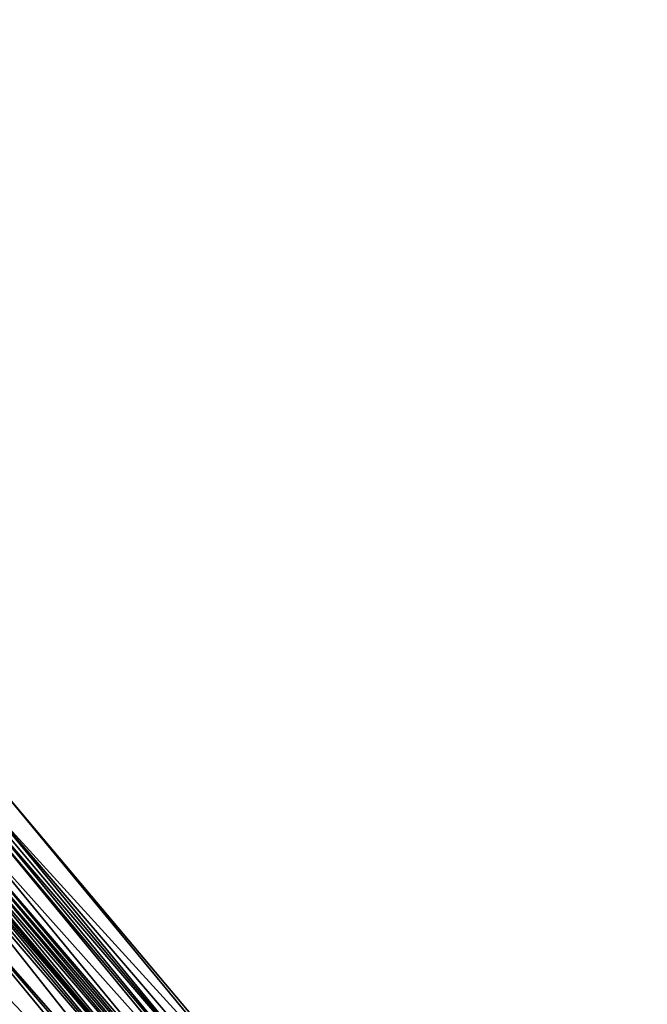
# Model space of a CAD drawing. Header units: feet. Extents: x 2004186 to 2014793, y 836912 to 864902.
# Tile 444 of 656: x 2008250 to 2008280, y 850998 to 851045. Entities that reach past the tile are written whole.
import ezdxf

# ---------------------------------------------------------------- set-up
doc = ezdxf.new("R2010")
doc.units = ezdxf.units.FT
doc.header["$LTSCALE"] = 100
doc.header["$MEASUREMENT"] = 0
doc.layers.add('EP_Travel Lane', color=5, linetype='Continuous', lineweight=40)
doc.layers.add('I-77 SB_MM21-27-Surface-Border', color=7, linetype='Continuous')
doc.layers.add('I-77 SB_MM21-27-Surface-TIN', color=7, linetype='Continuous')

msp = doc.modelspace()

# ---------------------------------------------------------------- linework, layer by layer
at = {"layer": 'EP_Travel Lane'}
msp.add_polyline3d([(2008323.473, 850914.49, 430.585), (2008310.598, 850929.795, 430.681), (2008297.724, 850945.1, 430.762), (2008284.85, 850960.405, 430.842), (2008271.976, 850975.711, 430.907), (2008259.099, 850991.018, 431.01), (2008246.224, 851006.323, 431.104), (2008233.35, 851021.628, 431.176), (2008220.475, 851036.933, 431.236), (2008207.6, 851052.237, 431.304), (2008194.725, 851067.542, 431.367), (2008181.851, 851082.847, 431.413), (2008168.976, 851098.152, 431.498), (2008156.097, 851113.452, 431.577)], dxfattribs=at)
at = {"layer": 'I-77 SB_MM21-27-Surface-Border', "color": 3, "linetype": 'ByBlock', "lineweight": -2}
msp.add_polyline3d([(2008157.964, 851115.024, 431.444), (2008171.607, 851100.367, 431.323), (2008184.486, 851085.066, 431.259), (2008197.519, 851069.894, 431.215), (2008210.245, 851054.464, 431.171), (2008223.43, 851039.421, 431.032), (2008236.309, 851024.12, 430.953), (2008249.035, 851008.69, 430.909), (2008261.914, 850993.389, 430.81), (2008274.949, 850978.213, 430.692), (2008287.364, 850962.521, 430.658), (2008300.238, 850947.216, 430.555), (2008313.265, 850932.04, 430.446), (2008325.681, 850916.348, 430.418)], dxfattribs=at)
at = {"layer": 'I-77 SB_MM21-27-Surface-TIN', "color": 128, "linetype": 'ByBlock', "lineweight": -2}
for points in [[(2008249.035, 851008.69, 430.909), (2008248.27, 851008.046, 430.981), (2008261.762, 850993.26, 430.828)], [(2008249.035, 851008.69, 430.909), (2008261.762, 850993.26, 430.828), (2008261.914, 850993.389, 430.81)], [(2008247.964, 851007.788, 430.991), (2008247.811, 851007.66, 431.004), (2008260.691, 850992.359, 430.911)], [(2008248.117, 851007.917, 430.989), (2008247.964, 851007.788, 430.991), (2008260.997, 850992.616, 430.892)], [(2008247.964, 851007.788, 430.991), (2008260.691, 850992.359, 430.911), (2008260.997, 850992.616, 430.892)], [(2008248.27, 851008.046, 430.981), (2008248.117, 851007.917, 430.989), (2008260.997, 850992.616, 430.892)], [(2008248.27, 851008.046, 430.981), (2008261.303, 850992.874, 430.868), (2008261.762, 850993.26, 430.828)], [(2008248.27, 851008.046, 430.981), (2008260.997, 850992.616, 430.892), (2008261.303, 850992.874, 430.868)], [(2008247.811, 851007.66, 431.004), (2008247.2, 851007.144, 431.063), (2008260.538, 850992.23, 430.923)], [(2008247.811, 851007.66, 431.004), (2008260.538, 850992.23, 430.923), (2008260.691, 850992.359, 430.911)], [(2008246.894, 851006.887, 431.099), (2008246.741, 851006.758, 431.111), (2008259.773, 850991.586, 430.994)], [(2008247.2, 851007.144, 431.063), (2008246.894, 851006.887, 431.099), (2008259.926, 850991.714, 430.977)], [(2008246.894, 851006.887, 431.099), (2008259.773, 850991.586, 430.994), (2008259.926, 850991.714, 430.977)], [(2008247.2, 851007.144, 431.063), (2008259.926, 850991.714, 430.977), (2008260.538, 850992.23, 430.923)], [(2008246.129, 851006.243, 431.109), (2008259.099, 850991.018, 431.01), (2008246.224, 851006.323, 431.104)], [(2008246.282, 851006.371, 431.101), (2008246.224, 851006.323, 431.104), (2008259.161, 850991.07, 431.007)], [(2008259.161, 850991.07, 431.007), (2008246.224, 851006.323, 431.104), (2008259.099, 850991.018, 431.01)], [(2008246.435, 851006.5, 431.11), (2008246.282, 851006.371, 431.101), (2008259.161, 850991.07, 431.007)], [(2008246.588, 851006.629, 431.116), (2008246.435, 851006.5, 431.11), (2008259.467, 850991.328, 431.011)], [(2008246.435, 851006.5, 431.11), (2008259.161, 850991.07, 431.007), (2008259.467, 850991.328, 431.011)], [(2008246.741, 851006.758, 431.111), (2008246.588, 851006.629, 431.116), (2008259.62, 850991.457, 431.006)], [(2008246.588, 851006.629, 431.116), (2008259.467, 850991.328, 431.011), (2008259.62, 850991.457, 431.006)], [(2008246.741, 851006.758, 431.111), (2008259.62, 850991.457, 431.006), (2008259.773, 850991.586, 430.994)], [(2008245.823, 851005.985, 431.129), (2008245.058, 851005.341, 431.148), (2008258.243, 850990.298, 431.037)], [(2008245.976, 851006.114, 431.123), (2008245.823, 851005.985, 431.129), (2008258.855, 850990.813, 431.024)], [(2008245.823, 851005.985, 431.129), (2008258.243, 850990.298, 431.037), (2008258.855, 850990.813, 431.024)], [(2008246.129, 851006.243, 431.109), (2008245.976, 851006.114, 431.123), (2008258.855, 850990.813, 431.024)], [(2008246.129, 851006.243, 431.109), (2008258.855, 850990.813, 431.024), (2008259.099, 850991.018, 431.01)], [(2008245.058, 851005.341, 431.148), (2008243.987, 851004.439, 431.164), (2008257.784, 850989.911, 431.052)], [(2008245.058, 851005.341, 431.148), (2008258.09, 850990.169, 431.043), (2008258.243, 850990.298, 431.037)], [(2008245.058, 851005.341, 431.148), (2008257.784, 850989.911, 431.052), (2008258.09, 850990.169, 431.043)], [(2008243.987, 851004.439, 431.164), (2008243.375, 851003.924, 431.17), (2008256.407, 850988.752, 431.072)], [(2008243.987, 851004.439, 431.164), (2008257.019, 850989.267, 431.066), (2008257.784, 850989.911, 431.052)], [(2008243.987, 851004.439, 431.164), (2008256.407, 850988.752, 431.072), (2008257.019, 850989.267, 431.066)], [(2008243.375, 851003.924, 431.17), (2008242.457, 851003.151, 431.18), (2008256.407, 850988.752, 431.072)], [(2008242.457, 851003.151, 431.18), (2008241.997, 851002.765, 431.185), (2008254.877, 850987.464, 431.09)], [(2008242.457, 851003.151, 431.18), (2008254.877, 850987.464, 431.09), (2008256.407, 850988.752, 431.072)], [(2008241.997, 851002.765, 431.185), (2008239.549, 851000.704, 431.205), (2008253.041, 850985.918, 431.106)], [(2008241.997, 851002.765, 431.185), (2008253.041, 850985.918, 431.106), (2008254.877, 850987.464, 431.09)], [(2008239.243, 851000.447, 431.211), (2008237.713, 850999.159, 431.242), (2008251.817, 850984.888, 431.127)], [(2008239.549, 851000.704, 431.205), (2008239.243, 851000.447, 431.211), (2008251.817, 850984.888, 431.127)], [(2008239.549, 851000.704, 431.205), (2008251.817, 850984.888, 431.127), (2008253.041, 850985.918, 431.106)], [(2008237.713, 850999.159, 431.242), (2008237.254, 850998.772, 431.243), (2008250.592, 850983.858, 431.151)], [(2008237.713, 850999.159, 431.242), (2008250.592, 850983.858, 431.151), (2008251.817, 850984.888, 431.127)], [(2008249.827, 850983.214, 431.157), (2008250.133, 850983.471, 431.158), (2008237.254, 850998.772, 431.243)], [(2008250.592, 850983.858, 431.151), (2008237.254, 850998.772, 431.243), (2008250.133, 850983.471, 431.158)]]:
    msp.add_3dface(points, dxfattribs=at)

doc.saveas('drawing.dxf')
